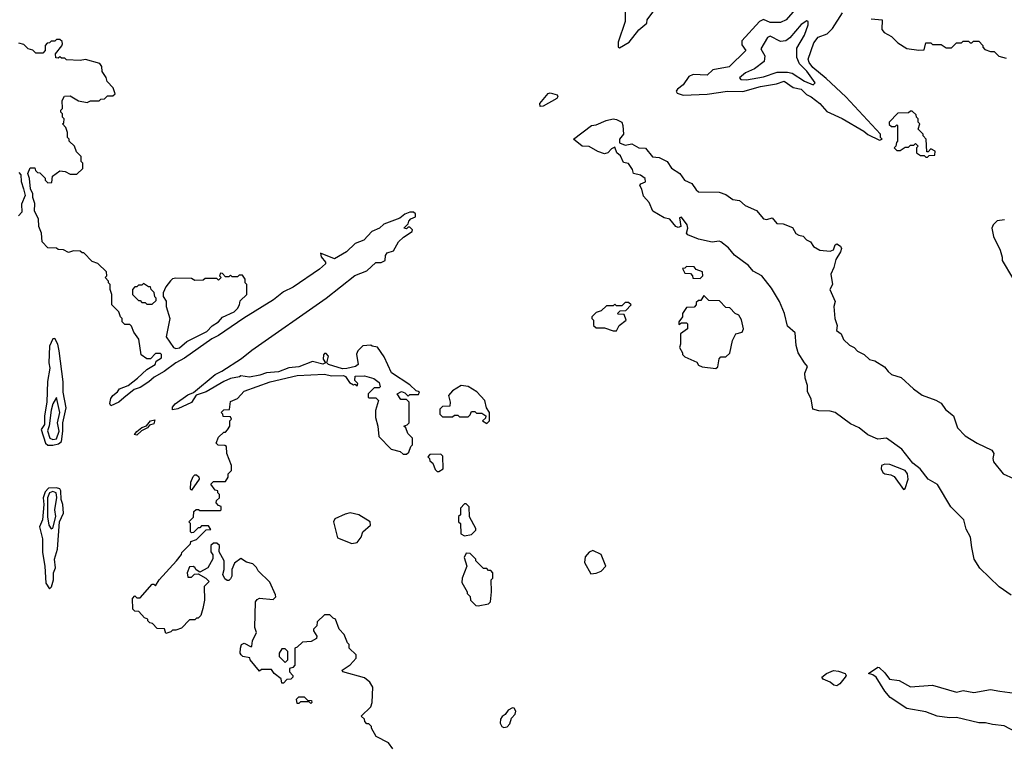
# Model space of a CAD drawing. Extents: x 1861455 to 2058065, y 200073 to 437907.
# Tile 307 of 574: x 1950180 to 1955945, y 296578 to 300846. Entities that reach past the tile are written whole.
import ezdxf

# ---------------------------------------------------------------- set-up
doc = ezdxf.new("R2010")
doc.units = 0

msp = doc.modelspace()

# ---------------------------------------------------------------- linework, layer by layer
at = {"layer": '0CON05XD'}
for points in [[(1953725, 300890), (1953724.4, 300835), (1953684.3, 300714.3), (1953683.3, 300685), (1953691.7, 300681.7), (1953748, 300715), (1953805, 300786.2), (1953852.5, 300825), (1953853.8, 300845), (1953892.2, 300897.8)], [(1954720, 300905), (1954667.5, 300845), (1954635, 300830), (1954575, 300830), (1954535, 300846.7), (1954512, 300835), (1954408.3, 300721.7), (1954408.3, 300698.3), (1954432.5, 300665), (1954335, 300570), (1954238.3, 300551.7), (1954205, 300521.2), (1954123.9, 300523.9), (1954097.3, 300512.7), (1954065, 300463.3), (1954030.7, 300439.3), (1954023, 300427), (1954030, 300415), (1954065, 300404.3), (1954205, 300410.4), (1954325, 300426.8), (1954415, 300426), (1954517.5, 300455), (1954610.3, 300469.7), (1954655.7, 300485.7), (1954707.8, 300447.8), (1954755, 300438.6), (1954787, 300407), (1954815, 300394), (1954865.7, 300355), (1954905, 300308.9), (1954995, 300267.1), (1955122.7, 300192.7), (1955145, 300173.8), (1955215, 300140), (1955230, 300145), (1955220, 300155), (1955220, 300175), (1955017, 300393), (1954902.2, 300502.2), (1954823.3, 300565), (1954802, 300595), (1954796.7, 300615), (1954829.3, 300710.7), (1954855, 300742.5), (1954907, 300763), (1954940, 300795), (1954997.5, 300885)], [(1954825, 300464.2), (1954838, 300475), (1954788.4, 300545), (1954746.7, 300586.7), (1954729.8, 300625), (1954730.5, 300679.5), (1954775.3, 300755), (1954795.8, 300815.8), (1954796.1, 300836.1), (1954788.3, 300838.3), (1954755, 300816.7), (1954690.1, 300739.9), (1954665, 300721.8), (1954635, 300718.8), (1954575, 300749.3), (1954557.6, 300742.4), (1954520.4, 300675), (1954543.8, 300635), (1954538.7, 300601.3), (1954482.7, 300557.3), (1954430, 300535), (1954393.8, 300505), (1954403.3, 300495), (1954435, 300493.2), (1954535, 300511.8), (1954615, 300539.2), (1954675, 300539.2), (1954702.3, 300532.3), (1954775, 300484.7), (1954825, 300464.2)], [(1955165, 300850), (1955230, 300845), (1955228.3, 300788.3), (1955240.7, 300770.7), (1955285, 300747.5), (1955320.7, 300710.7), (1955375, 300676.7), (1955445, 300667.5), (1955475, 300670), (1955485, 300710), (1955515, 300710), (1955525, 300700), (1955575, 300700), (1955605, 300680), (1955635, 300680), (1955665, 300710), (1955695, 300710), (1955705, 300720), (1955735, 300720), (1955745, 300710), (1955755, 300710), (1955765, 300720), (1955795, 300720), (1955820, 300695), (1955820, 300685), (1955831.7, 300671.7), (1955865, 300660), (1955885, 300660), (1955913, 300633), (1955955, 300620)], [(1950438.3, 300241.7), (1950440, 300265), (1950430, 300275), (1950430, 300295), (1950420, 300305), (1950420, 300315), (1950430, 300325), (1950428.3, 300371.7), (1950443, 300397), (1950475, 300400), (1950525, 300370), (1950575, 300360), (1950595, 300370), (1950645, 300370), (1950655, 300380), (1950677, 300383), (1950695, 300400), (1950725, 300400), (1950738.3, 300411.7), (1950727, 300447), (1950693, 300483), (1950686.7, 300506.7), (1950663, 300543), (1950661.7, 300571.7), (1950649.3, 300589.3), (1950565, 300612.5), (1950535, 300607.5), (1950455, 300610), (1950445, 300620), (1950425, 300620), (1950415, 300627.5), (1950405, 300620), (1950391.7, 300621.7), (1950390, 300645), (1950427, 300693), (1950430, 300705), (1950428.3, 300718.3), (1950415, 300730), (1950395, 300730), (1950385, 300720), (1950365, 300720), (1950355, 300710), (1950341.7, 300708.3), (1950330, 300695), (1950330, 300665), (1950315, 300650), (1950275, 300650), (1950257, 300667), (1950230, 300675), (1950205, 300700), (1950175, 300707.5)], [(1953227, 300337), (1953226, 300355), (1953275, 300413.8), (1953285, 300416.7), (1953326.7, 300405), (1953331.2, 300395), (1953325.7, 300385), (1953245, 300340), (1953227, 300337)], [(1955495, 300040), (1955505, 300050), (1955538.3, 300051.7), (1955540, 300075), (1955515, 300090), (1955498.3, 300071.7), (1955491.7, 300071.7), (1955487.5, 300145), (1955470, 300165), (1955470, 300175), (1955440, 300205), (1955450, 300235), (1955440, 300245), (1955440, 300265), (1955430, 300275), (1955428.3, 300288.3), (1955405, 300310), (1955395, 300310), (1955385, 300300), (1955321.7, 300298.3), (1955270, 300245), (1955271.7, 300231.7), (1955285, 300220), (1955305, 300220), (1955315, 300230), (1955320, 300225), (1955320, 300135), (1955313, 300127), (1955310, 300105), (1955300, 300095), (1955315, 300080), (1955335, 300080), (1955365, 300100), (1955385, 300100), (1955395, 300110), (1955415, 300110), (1955425, 300120), (1955440, 300105), (1955430, 300095), (1955430, 300065), (1955455, 300050), (1955475, 300050), (1955485, 300040), (1955495, 300040)], [(1951920, 297295), (1951900, 297275), (1951900, 297265), (1951920, 297235), (1951918.3, 297221.7), (1951887, 297203), (1951835, 297200), (1951805, 297170), (1951790, 297165), (1951790, 297065), (1951778.3, 297051.7), (1951760, 297045), (1951760, 297025), (1951780, 297005), (1951780, 296995), (1951768.3, 296981.7), (1951745, 296980), (1951725, 296960), (1951715, 296960), (1951710, 296985), (1951670, 297015), (1951655, 297040), (1951595, 297040), (1951585, 297030), (1951530, 297095), (1951527.5, 297107.5), (1951486, 297116), (1951475.9, 297125.9), (1951471.2, 297135), (1951473.8, 297165), (1951478.8, 297185), (1951495, 297193.8), (1951535, 297172.5), (1951540, 297175), (1951543.6, 297206.4), (1951566.7, 297255), (1951557.5, 297285), (1951560, 297435), (1951570, 297450), (1951585, 297457.5), (1951665, 297450), (1951680, 297465), (1951677, 297477), (1951645, 297550), (1951577, 297617), (1951566.4, 297636.4), (1951545, 297657.5), (1951508.3, 297668.3), (1951475, 297690), (1951438.3, 297661.7), (1951422.5, 297625), (1951422.5, 297585), (1951415, 297570), (1951405, 297560), (1951395, 297560), (1951380.7, 297570.7), (1951370, 297595), (1951377.5, 297625), (1951377.5, 297675), (1951348.3, 297728.3), (1951350, 297765), (1951335, 297780), (1951315, 297780), (1951300, 297765), (1951298.3, 297728.3), (1951311.7, 297711.7), (1951311.7, 297688.3), (1951282.5, 297635), (1951235, 297610), (1951213.6, 297623.6), (1951205, 297637.5), (1951195, 297642.5), (1951175, 297640), (1951160, 297605), (1951165, 297580), (1951185, 297580), (1951203, 297597), (1951225, 297600), (1951270, 297575), (1951290, 297555), (1951260, 297525), (1951262.5, 297445), (1951253, 297397), (1951240, 297355), (1951225, 297340), (1951215, 297340), (1951205, 297330), (1951175, 297330), (1951128.3, 297281.7), (1951095, 297270), (1951075, 297270), (1951065, 297260), (1951035, 297250), (1951028.3, 297278.3), (1950985, 297280), (1950958.3, 297308.3), (1950941.7, 297311.7), (1950930, 297325), (1950930, 297335), (1950911.7, 297341.7), (1950878.3, 297378.3), (1950855, 297380), (1950841.7, 297391.7), (1950840, 297455), (1950855, 297470), (1950865, 297460), (1950885, 297460), (1950955, 297540), (1950965, 297540), (1950975, 297530), (1950997.5, 297565), (1951097.5, 297675), (1951127, 297713), (1951130, 297725), (1951180, 297775), (1951181.7, 297788.3), (1951215, 297800), (1951271.7, 297858.3), (1951300, 297860), (1951285, 297880), (1951245, 297880), (1951235, 297870), (1951225, 297870), (1951198.3, 297841.7), (1951185, 297840), (1951180, 297845), (1951180, 297895), (1951170, 297905), (1951198.3, 297931.7), (1951200, 297965), (1951213, 297977), (1951227, 297977), (1951235, 297970), (1951355, 297970), (1951360, 297975), (1951360, 297995), (1951345, 298000), (1951330, 298015), (1951331.7, 298028.3), (1951350, 298045), (1951350, 298065), (1951340, 298075), (1951340, 298085), (1951325, 298090), (1951300, 298125), (1951315, 298140), (1951385, 298140), (1951400, 298165), (1951400, 298185), (1951420, 298205), (1951420, 298235), (1951392.5, 298305), (1951390, 298345), (1951381.7, 298351.7), (1951343, 298353), (1951330, 298365), (1951345, 298400), (1951375, 298430), (1951385, 298430), (1951397, 298443), (1951410, 298465), (1951410, 298495), (1951420, 298505), (1951415, 298520), (1951371.7, 298521.7), (1951370, 298535), (1951360, 298545), (1951375, 298560), (1951408.3, 298561.7), (1951415, 298610), (1951455, 298627.5), (1951495, 298668.8), (1951645.7, 298724.3), (1951805, 298760.8), (1951965, 298769.2), (1952005, 298760), (1952075, 298761.2), (1952087.5, 298755), (1952110.7, 298720.7), (1952135, 298707.5), (1952145, 298710), (1952155, 298700), (1952160, 298715), (1952143, 298733), (1952145, 298756.7), (1952199.5, 298759.5), (1952253.6, 298743.6), (1952285, 298720), (1952290, 298695), (1952285, 298690), (1952255, 298690), (1952220, 298655), (1952220, 298635), (1952225, 298630), (1952265, 298630), (1952280, 298615), (1952263.6, 298556.4), (1952262.5, 298515), (1952277.5, 298465), (1952282.5, 298405), (1952355, 298330), (1952407, 298317), (1952425, 298300), (1952445, 298300), (1952458.3, 298311.7), (1952470, 298345), (1952480, 298355), (1952480, 298395), (1952451.7, 298421.7), (1952440, 298455), (1952430, 298465), (1952448.3, 298471.7), (1952460, 298485), (1952460, 298605), (1952445, 298620), (1952411.7, 298621.7), (1952390, 298655), (1952415, 298667.5), (1952435, 298660), (1952455, 298640), (1952465, 298650), (1952515, 298650), (1952520, 298665), (1952501.7, 298671.7), (1952465, 298707.5), (1952357, 298777), (1952315, 298870), (1952275, 298927.5), (1952243, 298933), (1952235, 298940), (1952190, 298935), (1952160, 298905), (1952153, 298887), (1952162.5, 298825), (1952146.4, 298813.6), (1952095, 298802), (1952070.3, 298800.3), (1951987.5, 298825), (1951977.5, 298835), (1951988.8, 298875), (1951975, 298890), (1951965, 298890), (1951958.3, 298881.7), (1951957, 298857), (1951970, 298835), (1951955, 298827.5), (1951895, 298843.3), (1951815, 298812.5), (1951755, 298806), (1951695, 298782), (1951625, 298778), (1951586.9, 298763.1), (1951525, 298752), (1951475, 298760), (1951467, 298753), (1951415, 298743.3), (1951375, 298726.2), (1951272.5, 298665), (1951213.8, 298646.2), (1951185, 298603.8), (1951105, 298566.2), (1951075, 298560), (1951073.8, 298575), (1951091.2, 298595), (1951165, 298648.9), (1951197.7, 298662.3), (1951325, 298767.5), (1951363.9, 298786.1), (1951478.2, 298861.8), (1951539.7, 298910.3), (1951974, 299215), (1952143.1, 299346.9), (1952212.5, 299375), (1952265, 299423.8), (1952296.4, 299423.6), (1952320, 299435), (1952322.5, 299465), (1952330.7, 299479.3), (1952368.3, 299491.7), (1952397.5, 299545), (1952427.5, 299572.5), (1952477.5, 299605), (1952480, 299615), (1952465, 299630), (1952455, 299630), (1952445, 299620), (1952430, 299625), (1952455, 299650), (1952457.5, 299665), (1952470.7, 299679.3), (1952498.3, 299691.7), (1952498.3, 299708.3), (1952485, 299717.5), (1952465, 299717.5), (1952435, 299706.7), (1952405, 299683.3), (1952311.7, 299648.3), (1952286.1, 299623.9), (1952242.5, 299605), (1952195.8, 299554.2), (1952143.3, 299535), (1952093.5, 299486.5), (1952024.1, 299444.1), (1951941.7, 299478.3), (1951945, 299456.7), (1951970, 299425), (1951971.2, 299415), (1951936.2, 299383.8), (1951780.9, 299279.1), (1951725, 299251.1), (1951666.2, 299203.8), (1951493.1, 299096.9), (1951344.2, 298995), (1951304.5, 298975.5), (1951145, 298863.3), (1951093.6, 298836.4), (1951025.8, 298785), (1950967.6, 298752.4), (1950936.9, 298725), (1950885, 298691.8), (1950850.3, 298679.7), (1950788.9, 298631.1), (1950760, 298605), (1950713.9, 298583.9), (1950707, 298597), (1950714.2, 298625.8), (1950726.2, 298645), (1950753.3, 298665), (1950765, 298682.5), (1950815, 298703.3), (1950870, 298745), (1950923.6, 298796.4), (1950972.5, 298825), (1950980, 298845), (1951010, 298865), (1951010, 298885), (1951005, 298890), (1950975, 298890), (1950945, 298860), (1950925, 298860), (1950891.7, 298881.7), (1950877.5, 298975), (1950847.5, 299015), (1950835, 299050), (1950825, 299060), (1950795, 299060), (1950780, 299075), (1950780, 299095), (1950770, 299105), (1950760, 299135), (1950720, 299175), (1950720, 299235), (1950710, 299265), (1950710, 299295), (1950700, 299305), (1950700, 299315), (1950680, 299335), (1950690, 299345), (1950688.3, 299368.3), (1950636.7, 299416.7), (1950605, 299430), (1950555, 299480), (1950545, 299480), (1950535, 299490), (1950495, 299492.5), (1950465, 299482.5), (1950437, 299497), (1950405, 299500), (1950395, 299507.5), (1950345, 299510), (1950312.5, 299545), (1950307.5, 299595), (1950292.5, 299635), (1950289.3, 299679.3), (1950266.7, 299725), (1950269.3, 299769.3), (1950257.5, 299805), (1950257.5, 299825), (1950242.5, 299855), (1950237.5, 299915), (1950227.5, 299945), (1950241.7, 299978.3), (1950268.3, 299978.3), (1950271.7, 299961.7), (1950285, 299950), (1950298.3, 299948.3), (1950328.3, 299918.3), (1950330, 299905), (1950345, 299890), (1950368.3, 299891.7), (1950371.7, 299928.3), (1950415, 299960), (1950447, 299957), (1950475, 299940), (1950515, 299940), (1950550, 299975), (1950550, 300005), (1950540, 300015), (1950540, 300045), (1950511.7, 300071.7), (1950500, 300105), (1950470, 300135), (1950470, 300145), (1950460, 300155), (1950460, 300185), (1950450, 300215), (1950430, 300235), (1950438.3, 300241.7)], [(1955985.3, 297475.3), (1955915, 297522.5), (1955802, 297632), (1955767.7, 297685), (1955755.3, 297754.7), (1955746.2, 297815), (1955722, 297862), (1955708.9, 297915), (1955632.1, 297992.1), (1955553, 298123), (1955499.4, 298155), (1955451.8, 298215), (1955408.6, 298248.6), (1955345, 298330.4), (1955255, 298393.9), (1955205, 298388.4), (1955145, 298413.6), (1955095, 298454.5), (1955045, 298479.2), (1954955.5, 298545.5), (1954925, 298552.9), (1954860, 298555), (1954824.4, 298564.4), (1954814.1, 298624.1), (1954792.9, 298665), (1954792.4, 298702.4), (1954778.1, 298745), (1954777.5, 298775), (1954793.2, 298815), (1954774.5, 298835), (1954738.6, 298895), (1954726.6, 298936.6), (1954720.6, 299010.6), (1954675, 299050), (1954657.5, 299125), (1954628.6, 299195), (1954582.6, 299272.6), (1954525.9, 299345.9), (1954475, 299372.2), (1954446.7, 299406.7), (1954365, 299466.5), (1954329.7, 299509.7), (1954285, 299544.4), (1954275, 299548.5), (1954235, 299542.1), (1954155, 299559.5), (1954091.4, 299585), (1954084.5, 299595), (1954091.5, 299625), (1954088.2, 299645), (1954055, 299688), (1954044.2, 299685), (1954051.1, 299635), (1954035, 299628.5), (1954022.3, 299635), (1953987.4, 299677.4), (1953952.5, 299685), (1953887.5, 299725), (1953865.8, 299775), (1953832.9, 299812.9), (1953823.5, 299853.5), (1953811.4, 299875), (1953816.2, 299885), (1953844.2, 299895.8), (1953843.1, 299915), (1953815.3, 299935.3), (1953774.4, 299944.4), (1953768.5, 299968.5), (1953745, 300002.5), (1953715, 300008.6), (1953697.8, 300047.8), (1953675.7, 300065.7), (1953665, 300100), (1953645, 300090), (1953624, 300066), (1953605, 300060), (1953565, 300074.4), (1953515, 300103.8), (1953473.8, 300105), (1953423.3, 300145), (1953528.8, 300225), (1953555, 300229.5), (1953613.8, 300255), (1953655, 300264.3), (1953675, 300261.4), (1953705, 300245.8), (1953710.8, 300225), (1953715.7, 300175), (1953691.2, 300145), (1953692.5, 300125), (1953725, 300110.6), (1953765, 300119.5), (1953804.6, 300094.6), (1953845, 300093.1), (1953885, 300042.1), (1953925, 300037.9), (1953971.1, 300015), (1953996, 299976), (1954045.3, 299945), (1954072, 299905), (1954115, 299887.1), (1954140, 299850), (1954155, 299838), (1954274.6, 299834.6), (1954315, 299822.3), (1954355, 299792), (1954395, 299786.9), (1954427.4, 299757.4), (1954495, 299727.3), (1954535, 299678.5), (1954555, 299676), (1954585, 299684.4), (1954612.5, 299652.5), (1954649.4, 299649.4), (1954705, 299629.2), (1954723.6, 299593.6), (1954742.6, 299582.6), (1954767.9, 299577.9), (1954786, 299556), (1954810, 299545), (1954827.4, 299517.4), (1954865, 299496.2), (1954925, 299490), (1954945, 299497.5), (1954955, 299527.5), (1954965, 299532.5), (1954985, 299520), (1954992.5, 299505), (1954986.7, 299485), (1954958.3, 299441.7), (1954947.5, 299395), (1954929.4, 299355), (1954938.1, 299295), (1954924.4, 299265), (1954953.8, 299195), (1954946.9, 299165), (1954952.5, 299095), (1954965.8, 299055), (1954961.8, 299025), (1954989.1, 299005), (1955002.6, 298972.6), (1955038.8, 298938.8), (1955065.9, 298925.9), (1955085, 298903.3), (1955125.4, 298885.4), (1955155, 298855.7), (1955187.7, 298847.7), (1955243.2, 298813.2), (1955264.6, 298784.6), (1955285, 298767.8), (1955340.2, 298750.2), (1955412.6, 298682.6), (1955465, 298646.5), (1955545, 298617.5), (1955575, 298599.2), (1955601.5, 298561.5), (1955648, 298525), (1955670, 298455), (1955715, 298408.8), (1955785.6, 298365.6), (1955871.9, 298325), (1955884.4, 298305), (1955877.5, 298275), (1955882, 298255), (1955938.8, 298185), (1955998.6, 298158.6)], [(1950175, 299950), (1950187, 299937), (1950188.3, 299898.3), (1950202.5, 299855), (1950212.5, 299815), (1950190, 299765), (1950191.7, 299718.3), (1950173, 299697)], [(1955947, 299673), (1955903, 299667), (1955880, 299645), (1955872.5, 299625), (1955882.5, 299575), (1955920, 299495), (1955932.5, 299455), (1955932.5, 299435), (1955993.9, 299333.9)], [(1954165, 299330), (1954180, 299345), (1954178.3, 299368.3), (1954141.7, 299381.7), (1954128.3, 299398.3), (1954085, 299400), (1954075, 299390), (1954061.7, 299388.3), (1954075, 299360), (1954108.3, 299358.3), (1954120, 299345), (1954121.7, 299331.7), (1954165, 299330)], [(1951095, 298920), (1951115, 298923.3), (1951159.3, 298960.7), (1951275, 299020), (1951306.9, 299053.1), (1951343.3, 299075), (1951367.5, 299102.5), (1951436.7, 299135), (1951455, 299153.3), (1951467.5, 299175), (1951471.7, 299198.3), (1951510, 299235), (1951510, 299295), (1951500, 299305), (1951500, 299325), (1951485, 299350), (1951465, 299350), (1951455, 299340), (1951425, 299340), (1951415, 299350), (1951405, 299340), (1951385, 299340), (1951368.3, 299358.3), (1951355, 299360), (1951350, 299345), (1951360, 299335), (1951345, 299320), (1951335, 299330), (1951265, 299330), (1951255, 299320), (1951205, 299317.5), (1951185, 299330), (1951095, 299332.5), (1951075, 299327.5), (1951063.6, 299316.4), (1951035, 299280), (1951020, 299245), (1951020, 299225), (1951037, 299197), (1951037.5, 299165), (1951060, 299095), (1951038.3, 298988.3), (1951080, 298925), (1951095, 298920)], [(1950955, 299180), (1950978.3, 299201.7), (1950980, 299215), (1950971.7, 299221.7), (1950967, 299247), (1950950, 299265), (1950945, 299280), (1950935, 299280), (1950905, 299300), (1950895, 299290), (1950875, 299290), (1950865, 299280), (1950855, 299280), (1950840, 299265), (1950840, 299235), (1950875, 299200), (1950885, 299200), (1950895, 299190), (1950915, 299190), (1950925, 299180), (1950955, 299180)], [(1954255, 298802.5), (1954267, 298813), (1954275, 298860), (1954285, 298870), (1954315, 298870), (1954337, 298893), (1954353, 298967), (1954372.5, 299005), (1954410, 299015), (1954417.5, 299035), (1954407, 299087), (1954390, 299115), (1954370, 299125), (1954338.3, 299158.3), (1954315, 299160), (1954278.3, 299198.3), (1954215, 299200), (1954185, 299230), (1954168.3, 299201.7), (1954155, 299200), (1954141.7, 299188.3), (1954140, 299175), (1954128.3, 299161.7), (1954085, 299160), (1954060, 299125), (1954060, 299105), (1954040, 299075), (1954040, 299060), (1954055, 299070), (1954085, 299070), (1954090, 299065), (1954090, 299035), (1954050, 299005), (1954050, 298945), (1954042.5, 298925), (1954060, 298895), (1954060, 298885), (1954075, 298870), (1954145, 298840), (1954155, 298822.5), (1954175, 298812.5), (1954255, 298802.5)], [(1953675, 299022.5), (1953690, 299055), (1953730, 299085), (1953718.3, 299118.3), (1953685, 299120), (1953680, 299125), (1953695, 299140), (1953728.3, 299141.7), (1953760, 299175), (1953745, 299190), (1953725, 299190), (1953705, 299170), (1953675, 299170), (1953665, 299180), (1953655, 299170), (1953615, 299170), (1953585, 299140), (1953555, 299130), (1953530, 299105), (1953530, 299095), (1953540, 299085), (1953540, 299055), (1953555, 299040), (1953605, 299040), (1953655, 299022.5), (1953675, 299022.5)], [(1950345, 298353.3), (1950375, 298354), (1950407.9, 298362.1), (1950424.2, 298375.8), (1950433.5, 298435), (1950433.4, 298485), (1950452.5, 298572.5), (1950434.2, 298664.2), (1950433.9, 298725), (1950412, 298905), (1950403.1, 298945), (1950385, 298977.5), (1950374.2, 298975.8), (1950355, 298932.5), (1950350.4, 298835), (1950355.9, 298805), (1950343.1, 298726.9), (1950339.4, 298605), (1950325.5, 298525), (1950324.4, 298475), (1950304.8, 298445), (1950331.7, 298365), (1950345, 298353.3)], [(1952915, 298480), (1952930, 298495), (1952930, 298545), (1952913, 298573), (1952902.5, 298615), (1952856.4, 298666.4), (1952806.4, 298696.4), (1952765, 298702.5), (1952715, 298672.5), (1952690, 298645), (1952700, 298605), (1952698.3, 298581.7), (1952655, 298580), (1952640, 298565), (1952640, 298535), (1952655, 298520), (1952715, 298520), (1952725, 298530), (1952745, 298530), (1952755, 298520), (1952805, 298520), (1952818.3, 298531.7), (1952825, 298550), (1952845, 298550), (1952855, 298540), (1952885, 298540), (1952910, 298525), (1952908.3, 298511.7), (1952890, 298495), (1952915, 298480)], [(1950375, 298386.7), (1950395, 298391.2), (1950410.2, 298435), (1950401.9, 298485), (1950414.7, 298545), (1950395, 298633.3), (1950375, 298595.8), (1950365, 298558.8), (1950352.6, 298467.4), (1950343, 298437), (1950356.8, 298395), (1950375, 298386.7)], [(1950865, 298412.5), (1950852.5, 298415), (1950865, 298433.3), (1950895, 298456), (1950923, 298467), (1950945, 298496), (1950971.7, 298501.7), (1950965, 298477.5), (1950940, 298470), (1950927.5, 298455), (1950893, 298437), (1950865, 298412.5)], [(1952635, 298200), (1952660, 298215), (1952658.3, 298288.3), (1952645, 298300), (1952581.7, 298298.3), (1952570, 298285), (1952580, 298275), (1952581.7, 298261.7), (1952598.3, 298248.3), (1952611.7, 298211.7), (1952625, 298200), (1952635, 298200)], [(1955355, 298093.5), (1955365, 298100), (1955382.2, 298155), (1955377.5, 298185), (1955365.4, 298205), (1955275, 298239.2), (1955245, 298241.8), (1955225.8, 298235), (1955223.1, 298215), (1955233.5, 298193.5), (1955245, 298184.7), (1955280, 298180), (1955299.7, 298169.7), (1955355, 298093.5)], [(1951185, 298090), (1951180, 298095), (1951183, 298137), (1951195, 298170), (1951205, 298180), (1951215, 298180), (1951228.3, 298168.3), (1951230, 298155), (1951185, 298090)], [(1950355, 297512.5), (1950366.7, 297523.3), (1950377.2, 297565), (1950377, 297605), (1950389.6, 297635), (1950384.5, 297685), (1950401.4, 297745), (1950413.9, 297905), (1950436.7, 297955), (1950432, 298005), (1950422.7, 298035), (1950421.7, 298085), (1950415, 298097), (1950395, 298103.5), (1950349.4, 298100.6), (1950329.3, 298080.7), (1950317.4, 298045), (1950320.5, 298005), (1950313.7, 297916.3), (1950296.5, 297875), (1950314.3, 297804.3), (1950312.6, 297725), (1950327.1, 297645), (1950333.8, 297545), (1950355, 297512.5)], [(1950365, 297862.5), (1950375, 297867.5), (1950390.8, 297935), (1950386.3, 297975), (1950397.4, 298047.4), (1950394, 298074), (1950375, 298081.4), (1950355, 298073.5), (1950342.7, 298045), (1950343.6, 297933.6), (1950350.6, 297885), (1950365, 297862.5)], [(1952785, 297822.5), (1952825, 297830), (1952850, 297855), (1952850, 297865), (1952813, 297933), (1952811.7, 297991.7), (1952795, 298010), (1952785, 298010), (1952760, 297985), (1952760, 297945), (1952750, 297935), (1952750, 297905), (1952760, 297895), (1952763, 297833), (1952785, 297822.5)], [(1952125, 297778), (1952155, 297783.3), (1952180, 297815), (1952190, 297845), (1952233.3, 297885), (1952232.5, 297905), (1952165, 297946.2), (1952115, 297956.2), (1952085, 297950), (1952025, 297922.5), (1952016.7, 297905), (1952040.5, 297810.5), (1952125, 297778)], [(1952865, 297412.5), (1952925, 297423.3), (1952936.7, 297435), (1952943.3, 297495), (1952940, 297565), (1952950, 297575), (1952950, 297605), (1952938.3, 297618.3), (1952925, 297620), (1952915, 297630), (1952895, 297630), (1952850, 297675), (1952850, 297685), (1952818.3, 297718.3), (1952795, 297720), (1952782.5, 297695), (1952797.5, 297645), (1952770, 297575), (1952768.3, 297548.3), (1952800, 297495), (1952800, 297485), (1952816.7, 297466.7), (1952820, 297445), (1952850, 297415), (1952865, 297412.5)], [(1953525, 297600), (1953555, 297604), (1953585, 297616.2), (1953611.2, 297645), (1953585, 297712.5), (1953535, 297736.7), (1953515, 297727.5), (1953491.7, 297698.3), (1953486.4, 297666.4), (1953525, 297600)], [(1952364.2, 296575), (1952338.8, 296608.8), (1952267, 296647), (1952240, 296695), (1952240, 296705), (1952225, 296720), (1952211.7, 296721.7), (1952200, 296735), (1952198.3, 296748.3), (1952180, 296765), (1952235, 296820), (1952243.3, 296845), (1952246.7, 296935), (1952230, 296965), (1952199.7, 296989.7), (1952072.5, 297025), (1952067.5, 297035), (1952115, 297067.5), (1952150, 297105), (1952150, 297125), (1952110, 297165), (1952110, 297185), (1952100, 297195), (1952080, 297245), (1952050, 297275), (1952030, 297335), (1952015, 297340), (1951995, 297360), (1951965, 297360), (1951921.7, 297318.3), (1951920, 297295)], [(1951735, 297080), (1951750, 297095), (1951750, 297145), (1951735, 297160), (1951715, 297160), (1951700, 297135), (1951700, 297115), (1951735, 297080)], [(1954965, 296943.8), (1954947.3, 296947.3), (1954925, 296965.8), (1954885, 296982), (1954876.7, 296995), (1954903.3, 297015), (1954945, 297033.3), (1954975, 297030), (1955013.3, 297015), (1955018.8, 297005), (1955013.8, 296995), (1954981.2, 296955), (1954965, 296943.8)], [(1956010, 296675), (1955945, 296708.5), (1955875, 296716.2), (1955835, 296727.1), (1955795, 296727.5), (1955665, 296757.1), (1955625, 296755.6), (1955552.5, 296765), (1955485, 296790.6), (1955375, 296810), (1955276.7, 296875), (1955245, 296912.5), (1955193.9, 296993.9), (1955175, 297007.5), (1955150, 297015), (1955205, 297052.5), (1955211.7, 297051.7), (1955245, 297020), (1955272.5, 296982.5), (1955330, 296975), (1955395, 296936.7), (1955525, 296947.5), (1955665, 296906.2), (1955705, 296916.9), (1955765.6, 296904.4), (1955865, 296922.5), (1955918.3, 296911.7), (1956035, 296897.1)], [(1951885, 296840), (1951875, 296850), (1951825, 296850), (1951815, 296840), (1951805, 296840), (1951800, 296865), (1951815, 296880), (1951845, 296880), (1951865, 296860), (1951888.3, 296858.3), (1951890, 296845), (1951885, 296840)], [(1953015, 296698.8), (1953035, 296703.3), (1953049.5, 296720.5), (1953060, 296755), (1953081.9, 296778.1), (1953085.8, 296795.8), (1953075, 296812), (1953065, 296814.2), (1953039.5, 296800.5), (1953023.3, 296775), (1953005, 296763.3), (1952995, 296747.5), (1952992.5, 296725), (1953003.3, 296705), (1953015, 296698.8)]]:
    msp.add_lwpolyline(points, dxfattribs=at)

doc.saveas('drawing.dxf')
